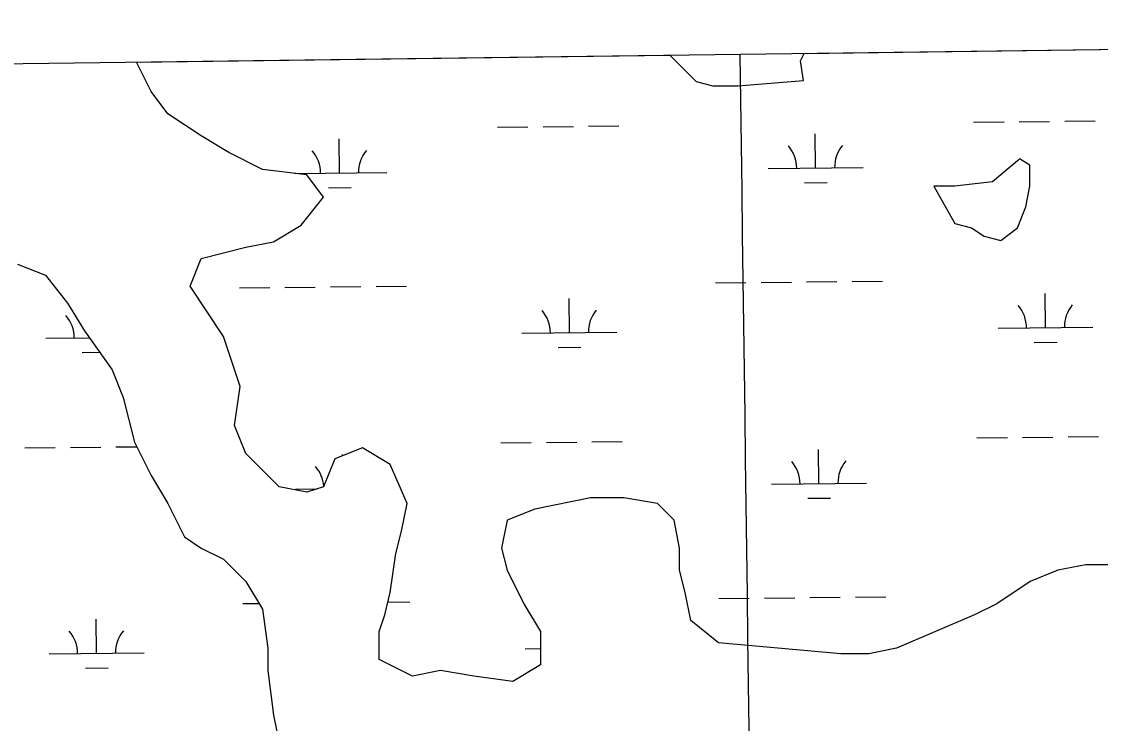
# Model space of a CAD drawing. Extents: x 3734862 to 3772949, y 391520 to 417239.
# Drawn here: x 3767194 to 3768332, y 414708 to 415447 of the extents above; entities that cross this region are included whole.
import ezdxf

# ---------------------------------------------------------------- set-up
doc = ezdxf.new("R2010")
doc.units = 0
for name, color, linetype in [('V-GRID-FRAM', 7, 'Continuous'), ('V-GRID-MAJR', 7, 'Continuous'), ('V-TOPO-SHOR', 7, 'Continuous'), ('V-WETL-SWMP', 7, 'Continuous')]:
    doc.layers.add(name, color=color, linetype=linetype)

msp = doc.modelspace()

# ---------------------------------------------------------------- linework, layer by layer
at = {"layer": 'V-GRID-FRAM'}
msp.add_lwpolyline([(3738832.316, 415033.813), (3770599.177, 415447.363), (3770843.794, 397266.594), (3739061.0670000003, 396852.836), (3738832.316, 415033.813)], dxfattribs=at)
at = {"layer": 'V-GRID-MAJR'}
msp.add_spline([(3768195.233, 397232.114), (3768114.148, 403291.314), (3768033.0500000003, 409351.577), (3767951.952, 415411.843), (3767951.938, 415412.9)], degree=3, dxfattribs=at)
at = {"layer": 'V-TOPO-SHOR'}
for p, q in [((3767877.557479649, 415411.9321857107), (3767905.365, 415384.105)), ((3768015.343, 415406.117), (3768019.169976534, 415413.7757373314)), ((3768018.792, 415385.413), (3768015.343, 415406.117)), ((3767330.882, 415373.778), (3767315.4737703, 415404.6148206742)), ((3767905.365, 415384.105), (3767922.961, 415379.70300000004)), ((3767949.356, 415379.70300000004), (3768018.792, 415385.413)), ((3767348.477, 415350.30399999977), (3767330.882, 415373.778)), ((3767922.961, 415379.70300000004), (3767949.356, 415379.70300000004)), ((3767383.665, 415326.829), (3767348.477, 415350.30399999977)), ((3767412.989, 415309.223), (3767383.665, 415326.829)), ((3767448.1780000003, 415291.617), (3767412.989, 415309.223)), ((3767495.096, 415285.749), (3767448.1780000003, 415291.617)), ((3768244.099, 415300.461), (3768217.704, 415278.449)), ((3768246.3000000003, 415302.664), (3768244.099, 415300.461)), ((3768257.2970000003, 415296.058), (3768246.3000000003, 415302.664)), ((3768257.2970000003, 415274.047), (3768257.2970000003, 415296.058)), ((3767512.691, 415262.27400000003), (3767495.096, 415285.749)), ((3768178.112, 415274.047), (3768156.116, 415274.047)), ((3768156.116, 415274.047), (3768178.112, 415234.42600000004)), ((3768217.704, 415278.449), (3768178.112, 415274.047)), ((3768252.897, 415252.03500000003), (3768257.2970000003, 415274.047)), ((3767489.231, 415232.931), (3767512.691, 415262.27400000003)), ((3768244.099, 415230.023), (3768252.897, 415252.03500000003)), ((3767459.907, 415215.325), (3767489.231, 415232.931)), ((3768178.112, 415234.42600000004), (3768195.7090000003, 415230.023)), ((3768195.7090000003, 415230.023), (3768208.906, 415221.219)), ((3768226.503, 415216.81599999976), (3768244.099, 415230.023)), ((3767430.5840000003, 415209.457), (3767459.907, 415215.325)), ((3768208.906, 415221.219), (3768226.503, 415216.8160000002)), ((3767383.665, 415197.719), (3767430.5840000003, 415209.457)), ((3767190.127, 415191.8509999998), (3767219.451, 415180.11300000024)), ((3767371.936, 415168.376), (3767383.665, 415197.719)), ((3767219.451, 415180.11300000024), (3767242.91, 415150.7699999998)), ((3767407.1240000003, 415115.559), (3767371.936, 415168.376)), ((3767242.91, 415150.7699999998), (3767260.505, 415121.4269999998)), ((3767260.505, 415121.4269999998), (3767289.829, 415080.347)), ((3767424.719, 415062.74099999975), (3767407.1240000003, 415115.559)), ((3767289.829, 415080.347), (3767301.558, 415051.004)), ((3767418.8540000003, 415021.661), (3767424.719, 415062.74099999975)), ((3767301.558, 415051.004), (3767313.288, 415004.05499999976)), ((3767430.5840000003, 414992.317), (3767418.8540000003, 415021.661)), ((3767313.288, 415004.05499999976), (3767330.882, 414968.843)), ((3767553.744, 414998.186), (3767524.42, 414986.449)), ((3767583.068, 414980.58), (3767553.744, 414998.186)), ((3767465.772, 414957.106), (3767430.5840000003, 414992.317)), ((3767524.42, 414986.449), (3767512.691, 414957.106)), ((3767600.662, 414939.5), (3767583.068, 414980.58)), ((3767330.882, 414968.843), (3767348.477, 414939.5)), ((3767495.096, 414951.237), (3767465.772, 414957.106)), ((3767512.691, 414957.106), (3767495.096, 414951.237)), ((3767348.477, 414939.5), (3767366.0710000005, 414904.28799999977)), ((3767594.798, 414910.157), (3767600.662, 414939.5)), ((3767794.2, 414945.3679999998), (3767735.552, 414933.631)), ((3767829.389, 414945.368), (3767794.2, 414945.3679999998)), ((3767864.578, 414939.5), (3767829.389, 414945.368)), ((3767882.1720000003, 414921.89400000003), (3767864.578, 414939.5)), ((3767735.552, 414933.631), (3767706.228, 414921.89400000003)), ((3767706.228, 414921.89400000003), (3767700.364, 414892.55100000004)), ((3767888.037, 414892.55100000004), (3767882.1720000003, 414921.89400000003)), ((3767588.933, 414886.6819999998), (3767594.798, 414910.157)), ((3767366.0710000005, 414904.28799999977), (3767383.665, 414892.55100000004)), ((3767383.665, 414892.55100000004), (3767407.1240000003, 414880.814)), ((3767583.068, 414845.602), (3767588.933, 414886.6819999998)), ((3767700.364, 414892.55100000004), (3767706.228, 414869.076)), ((3767888.037, 414869.076), (3767888.037, 414892.55100000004)), ((3767407.1240000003, 414880.814), (3767430.5840000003, 414857.33899999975)), ((3768316.166, 414874.944), (3768286.842, 414869.07599999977)), ((3768468.65, 414874.944), (3768316.166, 414874.944)), ((3767706.228, 414869.076), (3767723.823, 414833.865)), ((3767893.9020000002, 414845.602), (3767888.037, 414869.076)), ((3768286.842, 414869.07599999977), (3768257.518, 414857.33900000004)), ((3767430.5840000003, 414857.33899999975), (3767448.1780000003, 414827.99599999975)), ((3768257.518, 414857.33900000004), (3768222.329, 414833.864)), ((3767577.203, 414822.12700000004), (3767583.068, 414845.602)), ((3767899.7660000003, 414816.2589999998), (3767893.9020000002, 414845.602)), ((3767448.1780000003, 414827.99599999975), (3767454.043, 414786.9160000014)), ((3767723.823, 414833.865), (3767741.417, 414804.521)), ((3768222.329, 414833.864), (3768198.87, 414822.12700000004)), ((3767571.338, 414804.521), (3767577.203, 414822.12700000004)), ((3767929.09, 414792.784), (3767899.7660000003, 414816.2589999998)), ((3768198.87, 414822.12700000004), (3768116.7630000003, 414786.91499999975)), ((3767571.338, 414775.178), (3767571.338, 414804.521)), ((3767741.417, 414804.521), (3767741.417, 414769.31)), ((3768058.116, 414781.04600000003), (3767929.09, 414792.784)), ((3767454.043, 414786.9160000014), (3767454.043, 414763.441)), ((3768087.4390000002, 414781.0459999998), (3768058.116, 414781.04600000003)), ((3768116.7630000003, 414786.91499999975), (3768087.4390000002, 414781.0459999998)), ((3767606.5270000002, 414757.57199999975), (3767571.338, 414775.178)), ((3767741.417, 414769.31), (3767712.093, 414751.704)), ((3767454.043, 414763.441), (3767459.907, 414716.492)), ((3767635.8510000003, 414763.441), (3767606.5270000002, 414757.57199999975)), ((3767671.04, 414757.572), (3767635.8510000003, 414763.441)), ((3767712.093, 414751.704), (3767671.04, 414757.572)), ((3767459.907, 414716.492), (3767465.7720000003, 414687.14900000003))]:
    msp.add_line(p, q, dxfattribs=at)
at = {"layer": 'V-WETL-SWMP'}
for p, q in [((3768019.169976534, 415413.7757373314), (3768741.8399317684, 415423.183659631)), ((3767315.4737703, 415404.6148206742), (3767877.557479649, 415411.9321857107)), ((3767877.557479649, 415411.9321857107), (3767905.365, 415384.105)), ((3768015.343, 415406.117), (3768019.169976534, 415413.7757373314)), ((3768018.792, 415385.413), (3768015.343, 415406.117)), ((3767330.882, 415373.778), (3767315.4737703, 415404.6148206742)), ((3767905.365, 415384.105), (3767922.961, 415379.70300000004)), ((3767949.356, 415379.70300000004), (3768018.792, 415385.413)), ((3767348.477, 415350.304), (3767330.882, 415373.778)), ((3767922.961, 415379.70300000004), (3767949.356, 415379.70300000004)), ((3767383.665, 415326.829), (3767348.477, 415350.30399999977)), ((3767792.1171760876, 415337.0415378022), (3767824.115391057, 415337.37953003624)), ((3768198.002533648, 415341.32884254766), (3768230.000748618, 415341.6668347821)), ((3768245.999856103, 415341.8358308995), (3768277.9980710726, 415342.1738231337)), ((3768293.9971785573, 415342.34281925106), (3768325.995393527, 415342.68081148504)), ((3767412.989, 415309.22299999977), (3767383.665, 415326.829)), ((3767696.1225311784, 415336.0275610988), (3767728.1207461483, 415336.3655533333)), ((3767744.119853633, 415336.5345494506), (3767776.118068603, 415336.8725416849)), ((3768031.4382584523, 415293.13685955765), (3768031.058017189, 415329.1348513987)), ((3767529.5582559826, 415287.8355781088), (3767529.178014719, 415323.8335699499)), ((3767448.1780000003, 415291.617), (3767412.989, 415309.223)), ((3767495.096, 415285.749), (3767448.1780000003, 415291.617)), ((3767981.4410475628, 415292.60874669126), (3768081.4354693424, 415293.6649724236)), ((3768244.099, 415300.461), (3768217.704, 415278.449)), ((3768246.3000000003, 415302.664), (3768244.099, 415300.461)), ((3768257.2970000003, 415296.058), (3768246.3000000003, 415302.664)), ((3768257.2970000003, 415274.047), (3768257.2970000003, 415296.058)), ((3767482.3957735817, 415287.3374080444), (3767579.5554668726, 415288.3636909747)), ((3767512.691, 415262.27400000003), (3767495.096, 415285.749)), ((3767517.721911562, 415272.27869179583), (3767541.7205727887, 415272.53218597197)), ((3768019.6019140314, 415277.5799732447), (3768043.6005752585, 415277.83346742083)), ((3768178.112, 415274.047), (3768156.116, 415274.047)), ((3768156.116, 415274.047), (3768178.112, 415234.42600000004)), ((3768217.704, 415278.449), (3768178.112, 415274.047)), ((3768252.897, 415252.03500000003), (3768257.2970000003, 415274.047)), ((3767489.231, 415232.931), (3767512.691, 415262.27400000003)), ((3768244.099, 415230.023), (3768252.897, 415252.03500000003)), ((3767459.907, 415215.325), (3767489.231, 415232.931)), ((3768178.112, 415234.42600000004), (3768195.7090000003, 415230.023)), ((3768195.7090000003, 415230.023), (3768208.906, 415221.219)), ((3768226.503, 415216.81599999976), (3768244.099, 415230.023)), ((3767430.5840000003, 415209.457), (3767459.907, 415215.325)), ((3768208.906, 415221.219), (3768226.503, 415216.8160000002)), ((3767383.665, 415197.719), (3767430.5840000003, 415209.457)), ((3767190.127, 415191.8509999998), (3767219.451, 415180.113)), ((3767371.936, 415168.376), (3767383.665, 415197.719)), ((3767219.451, 415180.113), (3767242.91, 415150.7699999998)), ((3767407.1240000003, 415115.559), (3767371.936, 415168.376)), ((3767423.988436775, 415166.6427621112), (3767455.986651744, 415166.98075434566)), ((3767471.9857592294, 415167.14975046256), (3767503.9839741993, 415167.487742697)), ((3767519.983081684, 415167.6567388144), (3767551.981296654, 415167.9947310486)), ((3767567.9804041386, 415168.16372716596), (3767599.9786191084, 415168.50171940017)), ((3767925.8684392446, 415171.94404356), (3767957.866654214, 415172.2820357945)), ((3767973.8657616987, 415172.45103191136), (3768005.863976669, 415172.78902414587)), ((3768021.8630841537, 415172.9580202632), (3768053.861299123, 415173.29601249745)), ((3768069.860406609, 415173.46500861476), (3768101.858621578, 415173.80300084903)), ((3767771.821012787, 415119.572033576), (3767771.440771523, 415155.5700254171)), ((3768273.7010152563, 415124.8733150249), (3768273.3207739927, 415160.87130686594)), ((3767242.91, 415150.7699999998), (3767260.505, 415121.4269999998)), ((3767260.505, 415121.4269999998), (3767289.829, 415080.347)), ((3768223.7038043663, 415124.34520215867), (3768323.698226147, 415125.40142789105)), ((3767219.9437994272, 415113.742639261), (3767265.6457074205, 415114.22538150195)), ((3767424.719, 415062.74099999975), (3767407.1240000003, 415115.559)), ((3767721.8238018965, 415119.04392070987), (3767821.818223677, 415120.1001464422)), ((3768261.8646708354, 415109.31642871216), (3768285.863332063, 415109.56992288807)), ((3767258.104665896, 415098.71386581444), (3767276.5789443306, 415098.9090067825)), ((3767759.9846683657, 415104.0151472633), (3767783.9833295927, 415104.2686414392)), ((3767289.829, 415080.347), (3767301.558, 415051.004)), ((3767418.8540000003, 415021.661), (3767424.719, 415062.74099999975)), ((3767301.558, 415051.004), (3767313.288, 415004.05499999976)), ((3767430.5840000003, 414992.317), (3767418.8540000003, 415021.661)), ((3768201.5163326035, 415008.67239988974), (3768233.514547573, 415009.0103921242)), ((3768249.513655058, 415009.17938824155), (3768281.5118700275, 415009.51738047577)), ((3768297.510977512, 415009.68637659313), (3768329.509192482, 415010.0243688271)), ((3767197.7563276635, 414998.069836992), (3767229.754542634, 414998.4078292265)), ((3767245.7536501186, 414998.57682534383), (3767277.751865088, 414998.9148175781)), ((3767293.750972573, 414999.0838136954), (3767315.6562866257, 414999.31519616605)), ((3767313.288, 415004.05499999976), (3767330.882, 414968.843)), ((3767553.744, 414998.186), (3767524.42, 414986.449)), ((3767583.068, 414980.58), (3767553.744, 414998.186)), ((3767699.6363301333, 415003.3711184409), (3767731.6345451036, 415003.7091106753)), ((3767747.633652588, 415003.8781067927), (3767779.6318675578, 415004.2160990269)), ((3767795.630975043, 415004.3850951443), (3767827.6291900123, 415004.72308737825)), ((3768034.9520574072, 414960.48041689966), (3768034.571816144, 414996.4784087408)), ((3767465.772, 414957.106), (3767430.5840000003, 414992.317)), ((3767524.42, 414986.449), (3767512.691, 414957.106)), ((3767532.7067215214, 414989.7657797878), (3767532.691813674, 414991.1771272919)), ((3767600.662, 414939.5), (3767583.068, 414980.58)), ((3767330.882, 414968.843), (3767348.477, 414939.5)), ((3767495.096, 414951.237), (3767465.772, 414957.106)), ((3767483.0748440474, 414954.65102258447), (3767506.0589228, 414954.8937998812)), ((3767512.691, 414957.106), (3767495.096, 414951.237)), ((3767984.9548465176, 414959.9523040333), (3768084.9492682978, 414961.0085297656)), ((3767348.477, 414939.5), (3767366.071, 414904.288)), ((3767594.798, 414910.157), (3767600.662, 414939.5)), ((3767794.2, 414945.3679999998), (3767735.552, 414933.631)), ((3767829.389, 414945.3679999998), (3767794.2, 414945.3679999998)), ((3767864.578, 414939.5), (3767829.389, 414945.368)), ((3767882.1720000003, 414921.89400000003), (3767864.578, 414939.5)), ((3768023.115712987, 414944.9235305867), (3768047.114374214, 414945.1770247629)), ((3767735.552, 414933.631), (3767706.228, 414921.89400000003)), ((3767706.228, 414921.89400000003), (3767700.364, 414892.55100000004)), ((3767888.037, 414892.55100000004), (3767882.1720000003, 414921.89400000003)), ((3767588.933, 414886.6819999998), (3767594.798, 414910.157)), ((3767366.071, 414904.288), (3767383.665, 414892.55100000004)), ((3767383.665, 414892.55100000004), (3767407.1240000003, 414880.814)), ((3767583.068, 414845.602), (3767588.933, 414886.6819999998)), ((3767700.364, 414892.55100000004), (3767706.228, 414869.076)), ((3767888.037, 414869.076), (3767888.037, 414892.55100000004)), ((3767407.1240000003, 414880.814), (3767430.5840000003, 414857.33899999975)), ((3768316.166, 414874.944), (3768286.842, 414869.07599999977)), ((3768468.65, 414874.944), (3768316.166, 414874.944)), ((3767706.228, 414869.076), (3767723.823, 414833.865)), ((3767893.9020000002, 414845.602), (3767888.037, 414869.076)), ((3768286.842, 414869.076), (3768257.518, 414857.33900000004)), ((3767430.5840000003, 414857.33899999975), (3767448.1780000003, 414827.99599999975)), ((3768257.518, 414857.33899999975), (3768222.329, 414833.864)), ((3767577.203, 414822.12700000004), (3767583.068, 414845.602)), ((3767899.7660000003, 414816.2589999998), (3767893.9020000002, 414845.602)), ((3767929.3822382, 414839.2876009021), (3767961.3804531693, 414839.62559313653)), ((3767977.379560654, 414839.79458925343), (3768009.3777756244, 414840.1325814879)), ((3768025.376883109, 414840.30157760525), (3768057.375098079, 414840.63956983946)), ((3768073.3742055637, 414840.80856595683), (3768105.372420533, 414841.14655819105)), ((3767427.50223573, 414833.9863194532), (3767444.478697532, 414834.16563921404)), ((3767448.1780000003, 414827.99599999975), (3767454.043, 414786.9159999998)), ((3767580.5698846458, 414835.6031495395), (3767603.4924180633, 414835.84527674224)), ((3767723.823, 414833.865), (3767741.417, 414804.521)), ((3768222.329, 414833.864), (3768198.87, 414822.12700000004)), ((3767273.4548092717, 414781.61430946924), (3767273.0745680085, 414817.6123013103)), ((3767571.338, 414804.521), (3767577.203, 414822.12700000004)), ((3767929.09, 414792.784), (3767899.7660000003, 414816.2589999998)), ((3768198.87, 414822.12700000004), (3768116.7630000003, 414786.91499999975)), ((3767571.338, 414775.178), (3767571.338, 414804.521)), ((3767741.417, 414804.521), (3767741.417, 414769.31)), ((3768058.116, 414781.04600000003), (3767929.09, 414792.784)), ((3767223.457598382, 414781.0861966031), (3767323.4520201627, 414782.1424223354)), ((3767454.043, 414786.9159999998), (3767454.043, 414763.441)), ((3767725.337600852, 414786.3874780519), (3767741.417, 414786.5573222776)), ((3768087.4390000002, 414781.04600000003), (3768058.116, 414781.04600000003)), ((3768116.7630000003, 414786.91499999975), (3768087.4390000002, 414781.0459999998)), ((3767606.5270000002, 414757.57199999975), (3767571.338, 414775.178)), ((3767741.417, 414769.31), (3767712.093, 414751.704)), ((3767261.6184648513, 414766.0574231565), (3767285.617126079, 414766.3109173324)), ((3767454.043, 414763.441), (3767459.907, 414716.492)), ((3767635.8510000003, 414763.441), (3767606.5270000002, 414757.57199999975)), ((3767671.04, 414757.57199999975), (3767635.8510000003, 414763.441)), ((3767712.093, 414751.704), (3767671.04, 414757.572)), ((3767459.907, 414716.492), (3767465.772, 414687.14900000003))]:
    msp.add_line(p, q, dxfattribs=at)
for centre, radius, start, end in [((3767976.1933889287, 415293.0281461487), 35.24628790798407, 359.8333639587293, 41.377022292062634), ((3768086.673097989, 415294.1951263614), 35.24628790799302, 139.83336095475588, 181.3770192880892), ((3767474.3133864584, 415287.72686469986), 35.24628790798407, 359.8333639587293, 41.377022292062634), ((3767584.7930955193, 415288.8938449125), 35.24628790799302, 139.83336095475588, 181.3770192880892), ((3768218.456145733, 415124.7646016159), 35.24628790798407, 359.8333639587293, 41.377022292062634), ((3768328.935854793, 415125.93158182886), 35.24628790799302, 139.83336095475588, 181.3770192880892), ((3767214.6961407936, 415114.16203871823), 35.24628790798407, 359.8333639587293, 41.377022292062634), ((3767716.576143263, 415119.4633201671), 35.24628790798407, 359.8333639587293, 41.377022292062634), ((3767827.055852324, 415120.63030038), 35.24628790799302, 139.83336095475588, 181.3770192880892), ((3767477.827185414, 414955.0704220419), 35.24628790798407, 4.438922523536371, 41.37702229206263), ((3767979.7071878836, 414960.37170349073), 35.24628790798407, 359.8333639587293, 41.377022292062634), ((3768090.186896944, 414961.53868370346), 35.24628790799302, 139.83336095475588, 181.3770192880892), ((3767218.209939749, 414781.5055960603), 35.24628790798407, 359.8333639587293, 41.377022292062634), ((3767328.6896488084, 414782.6725762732), 35.24628790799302, 139.83336095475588, 181.3770192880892)]:
    msp.add_arc(centre, radius, start, end, dxfattribs=at)

doc.saveas('drawing.dxf')
